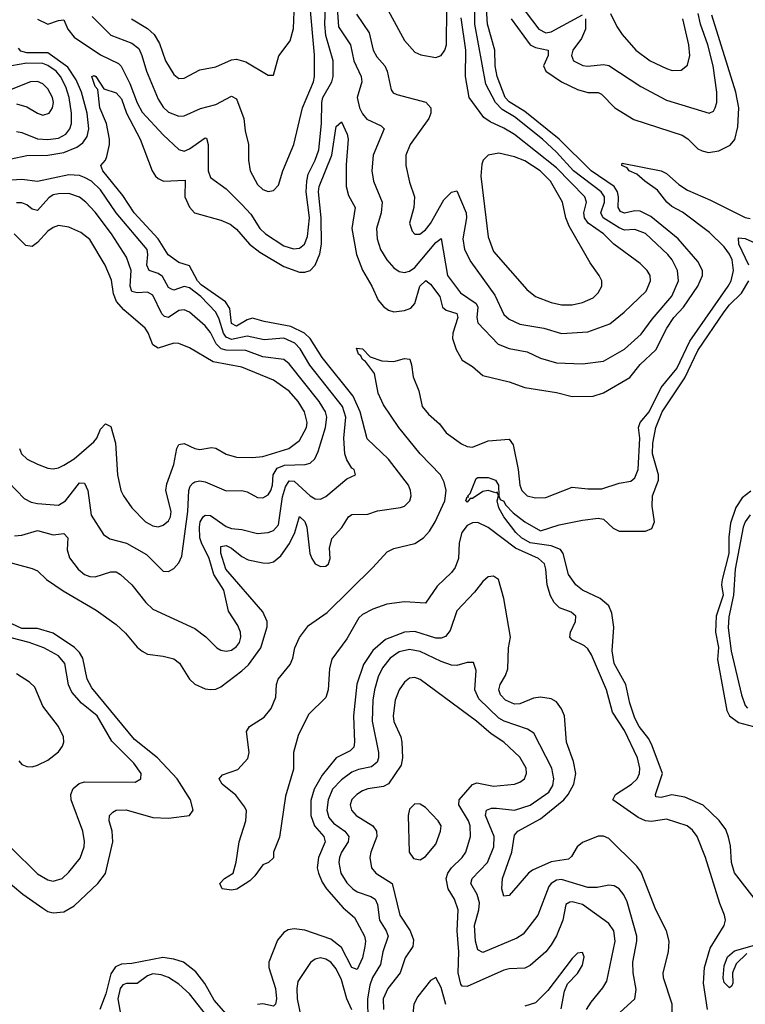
# Model space of a CAD drawing. Header units: inches. Extents: x 1552611 to 1694776, y 811966 to 917215.
# Tile 443 of 549: x 1645242 to 1648011, y 893989 to 897746. Entities that reach past the tile are written whole.
import ezdxf

# ---------------------------------------------------------------- set-up
doc = ezdxf.new("R2010")
doc.units = ezdxf.units.IN
doc.header["$MEASUREMENT"] = 0
doc.layers.add('B6849', color=7, linetype='Continuous')

msp = doc.modelspace()

# ---------------------------------------------------------------- linework, layer by layer
at = {"layer": 'B6849', "color": 5}
for points, elevation in [([(1646451.7, 897810), (1646459.2, 897719.2), (1646504.2, 897650), (1646517.3, 897590), (1646545.5, 897530), (1646547.2, 897510), (1646530.1, 897450), (1646539.4, 897410), (1646550, 897386.8), (1646566.9, 897366.9), (1646622, 897342), (1646633, 897330), (1646591.3, 897230), (1646585.3, 897170), (1646591.6, 897130), (1646625.1, 897050), (1646621.4, 897010), (1646603.7, 896950), (1646606.3, 896910), (1646619.4, 896870), (1646643.2, 896830), (1646670, 896799.2), (1646690, 896786.2), (1646710, 896782.1), (1646730, 896786.8), (1646750, 896800.3), (1646830, 896896.4), (1646850, 896912), (1646874.2, 896770), (1646923.8, 896703.8), (1646983.9, 896663.9), (1646990.4, 896650), (1646985.9, 896610), (1646990.1, 896590.1), (1647068.3, 896508.3), (1647110, 896492.2), (1647178.8, 896478.8), (1647230, 896455.4), (1647290, 896437), (1647390, 896433.7), (1647470, 896443.8), (1647550, 896488.8), (1647613.8, 896546.2), (1647655.7, 896604.3), (1647730, 896690.9), (1647756.4, 896750), (1647752.7, 896790), (1647731.6, 896830), (1647715.8, 896850), (1647630, 896930.4), (1647590, 896945.9), (1647550, 896943.8), (1647530, 896951.7), (1647469, 896990), (1647459.8, 897010), (1647474.2, 897050), (1647473.9, 897070), (1647460.7, 897090), (1647354.8, 897170), (1647290, 897240.7), (1647236.8, 897290), (1647130, 897375.8), (1647083.7, 897403.7), (1647058.3, 897430), (1647020.9, 897500.9), (1646978.9, 897730), (1646976.3, 897930)], 840), ([(1646561.4, 897941.4), (1646710, 897667.2), (1646750, 897622.8), (1646772.8, 897612.8), (1646830, 897602.3), (1646850.4, 897609.6), (1646864.8, 897630), (1646871.3, 897650), (1646872.5, 897790)], 880), ([(1645181, 895681), (1645290, 895652.2), (1645310, 895643.2), (1645345, 895610), (1645407.4, 895567.4), (1645533.9, 895493.9), (1645610, 895438.9), (1645645.5, 895405.5), (1645690, 895352.8), (1645710, 895337), (1645730, 895326), (1645790, 895318.4), (1645830, 895307.5), (1645851.3, 895291.3), (1645889.5, 895230), (1645910, 895210.9), (1645950, 895192.8), (1645970, 895190.1), (1645990, 895191.9), (1646010, 895200.5), (1646090, 895261.5), (1646114.7, 895285.3), (1646162.7, 895350), (1646186.7, 895430), (1646186.4, 895450), (1646170, 895487.3), (1646029.3, 895649.3), (1646009.2, 895710.8), (1646010, 895736.5), (1646030, 895740.3), (1646050.3, 895730.3), (1646090, 895697.7), (1646114, 895686), (1646170, 895674.6), (1646190, 895673.1), (1646210, 895677.8), (1646238.9, 895701.1), (1646272, 895748), (1646291.4, 895790), (1646310, 895850.2), (1646330, 895831.1), (1646337.5, 895810), (1646349.7, 895710), (1646357.1, 895690), (1646370.2, 895670), (1646390, 895659.8), (1646410, 895660.8), (1646421, 895670), (1646426.7, 895690), (1646423.9, 895730), (1646433.3, 895766.8), (1646471.1, 895808.9), (1646496.8, 895850), (1646510, 895858.3), (1646570, 895859.2), (1646607.9, 895872.1), (1646695.4, 895884.6), (1646710.6, 895890), (1646730.9, 895910), (1646736.1, 895930), (1646734, 895950), (1646725.5, 895970), (1646649, 896070), (1646567.4, 896147.4), (1646541.1, 896250), (1646515, 896310), (1646396.9, 896456.9), (1646350, 896530.6), (1646328.6, 896550), (1646276.2, 896576.3), (1646174.4, 896594.4), (1646130, 896607.1), (1646110, 896600.6), (1646070, 896577.2), (1646050, 896587.7), (1646044.3, 896644.3), (1646027.9, 896670), (1645934.4, 896734.4), (1645920.4, 896750), (1645890, 896807.8), (1645850, 896820.5), (1645809.3, 896849.3), (1645770.6, 896910), (1645678.8, 897010), (1645636, 897076), (1645559.6, 897170), (1645552, 897190), (1645570, 897210.3), (1645575.2, 897224.8), (1645585, 897270), (1645584.8, 897290), (1645573.2, 897350), (1645548.2, 897410), (1645539.9, 897479.9), (1645530, 897491.5), (1645518, 897530), (1645526.9, 897533.1), (1645533, 897530), (1645562.9, 897482.9), (1645610, 897467.3), (1645630, 897444.6), (1645649.8, 897389.8), (1645701.6, 897290), (1645747.3, 897170), (1645759.9, 897150), (1645770, 897140.1), (1645790.7, 897130.7), (1645873.9, 897133.9), (1645872.1, 897070), (1645890, 897031.6), (1645908.9, 897008.9), (1646010, 896981.1), (1646045.7, 896965.7), (1646070, 896947.2), (1646119.1, 896890), (1646158.9, 896858.9), (1646250, 896804.2), (1646310, 896783.5), (1646330, 896783.2), (1646351.1, 896790), (1646370.2, 896809.8), (1646387.1, 896852.9), (1646393.3, 896890), (1646392.8, 896990), (1646382.3, 897090), (1646384.7, 897110), (1646433.4, 897230), (1646450, 897338.4), (1646470, 897356.3), (1646491.1, 897310), (1646495.5, 897290), (1646487.7, 897192.3), (1646487.5, 897110), (1646496.2, 897076.2), (1646521.8, 897030), (1646509, 896950), (1646526.9, 896850), (1646550, 896790.2), (1646585.5, 896730), (1646610, 896675.8), (1646630, 896651.8), (1646650, 896638.3), (1646670, 896632.2), (1646710, 896637), (1646734.3, 896645.7), (1646750, 896663.1), (1646768.5, 896730), (1646791.6, 896751.6), (1646810, 896736.9), (1646845.5, 896690), (1646855.9, 896650), (1646870, 896637.5), (1646910, 896624.9), (1646914.2, 896610), (1646894.7, 896550), (1646893.9, 896530), (1646907.8, 896487.8), (1646930, 896447), (1646970, 896422.8), (1647008.9, 896388.9), (1647110, 896364.1), (1647170, 896343), (1647290, 896324.4), (1647350, 896308.1), (1647430, 896310.1), (1647470, 896322.5), (1647570, 896381), (1647609.5, 896430.5), (1647670, 896486.9), (1647711.6, 896570), (1647738.4, 896610), (1647774.6, 896650), (1647829.9, 896730), (1647847.8, 896770), (1647848, 896790), (1647830, 896823.2), (1647755.2, 896910), (1647650, 896995.6), (1647610, 897015.9), (1647590, 897016.5), (1647550, 897008.6), (1647534.8, 897014.8), (1647525.8, 897030), (1647527.1, 897070), (1647523.1, 897090), (1647510.3, 897110), (1647423.1, 897170), (1647300.7, 897290), (1647170, 897395.7), (1647110, 897432.9), (1647094, 897450), (1647064, 897530), (1647057, 897570), (1647054.6, 897630), (1647027, 897730), (1647019.8, 897850)], 820), ([(1645310, 897748.3), (1645350, 897729.4), (1645390, 897743.5), (1645410, 897745.4), (1645426, 897710), (1645450, 897679.9), (1645550, 897612.5), (1645619.6, 897579.6), (1645629.7, 897569.7), (1645662.7, 897502.7), (1645690, 897428.7), (1645710, 897394.1), (1645790, 897306.6), (1645850, 897251.1), (1645870, 897244.7), (1645890, 897253.5), (1645950, 897296), (1645954.6, 897294.6), (1645961.3, 897270), (1645961.3, 897170), (1645970, 897144), (1646030, 897101.7), (1646090, 897041.9), (1646124.5, 897004.5), (1646159, 896950), (1646180.1, 896930), (1646250, 896883.4), (1646287.3, 896872.7), (1646310, 896875.3), (1646329, 896890), (1646340.9, 896919.1), (1646348.3, 896990), (1646335.8, 897090), (1646337.3, 897130), (1646343.4, 897156.6), (1646370, 897210.2), (1646383.4, 897250), (1646393.8, 897350), (1646394.6, 897430), (1646399.2, 897450), (1646433.8, 897510), (1646438.1, 897530), (1646438.2, 897590), (1646410, 897685.7), (1646406, 897730), (1646410, 897833.4)], 840), ([(1645518.6, 897758.6), (1645590, 897687.8), (1645670, 897656.6), (1645696.3, 897636.3), (1645708.5, 897610), (1645725.7, 897550), (1645770, 897443.2), (1645790, 897412.2), (1645810, 897393.2), (1645850, 897377.9), (1645870, 897380.1), (1645932, 897408), (1645990, 897422.5), (1646050, 897454.4), (1646070, 897444.4), (1646097.2, 897370), (1646102.3, 897322.3), (1646115.5, 897270), (1646115.5, 897210), (1646121.9, 897170), (1646150, 897118), (1646170, 897098.8), (1646190, 897091.3), (1646210, 897094.3), (1646230, 897114.9), (1646245.7, 897170), (1646288, 897270), (1646320.9, 897410), (1646362.9, 897510), (1646366.6, 897530), (1646367.3, 897612.7), (1646349.4, 897810)], 860), ([(1645668.7, 897750), (1645730, 897712.7), (1645755.5, 897690), (1645776.1, 897656.1), (1645798.6, 897590), (1645830, 897537), (1645850, 897521.8), (1645870, 897523.5), (1645930, 897555.5), (1645990, 897566.4), (1646050, 897593.2), (1646070, 897595.9), (1646105.2, 897585.2), (1646190, 897534.4), (1646210, 897534.8), (1646231.3, 897608.7), (1646274.8, 897665.2), (1646287.5, 897712.5), (1646290.9, 897810)], 880), ([(1647150, 897805.1), (1647223.5, 897710), (1647250, 897696.8), (1647270, 897700.5), (1647390, 897765)], 840), ([(1646527.6, 897767.6), (1646576, 897696), (1646590.8, 897630), (1646604.7, 897604.7), (1646635, 897570), (1646644.7, 897550), (1646659.3, 897479.3), (1646667.4, 897467.4), (1646680.9, 897461), (1646791.7, 897431.6), (1646810.8, 897410), (1646810.8, 897390), (1646803.7, 897370), (1646731.7, 897270), (1646715.7, 897230), (1646715.5, 897190), (1646730, 897126), (1646748.6, 897070), (1646745.5, 897030), (1646730.2, 896970), (1646739.8, 896939.8), (1646750, 896928.3), (1646768.5, 896928.5), (1646790, 896944), (1646810, 896969.4), (1646861.2, 897058.8), (1646890, 897088.2), (1646910, 897092.9), (1646945.2, 897010), (1646946.8, 896990), (1646933.1, 896910), (1646939.6, 896870), (1646963.1, 896823.1), (1647055.4, 896695.4), (1647090, 896621.4), (1647110, 896603.5), (1647150, 896584.6), (1647241.6, 896570), (1647310, 896548.9), (1647410, 896555.1), (1647493.7, 896586.3), (1647549, 896630), (1647632.6, 896710), (1647649.8, 896750), (1647647.4, 896770), (1647636.2, 896790), (1647610, 896816.2), (1647509.6, 896889.6), (1647469.2, 896930), (1647411.7, 896970), (1647397.9, 896990), (1647394.7, 897010), (1647405, 897050), (1647398.4, 897070), (1647290, 897181), (1647130, 897307.9), (1647090, 897332.7), (1647037, 897357), (1647013.8, 897373.8), (1646957.7, 897450), (1646943.1, 897530), (1646944.6, 897630), (1646926.2, 897753.8)], 860), ([(1647118, 897750), (1647189.4, 897650), (1647210, 897639.9), (1647258.6, 897630), (1647259.2, 897610), (1647241.5, 897570), (1647250.1, 897550), (1647310, 897509.7), (1647370, 897479.7), (1647410, 897468.5), (1647450, 897468.5), (1647462.2, 897462.2), (1647512.8, 897410), (1647586.1, 897366.1), (1647770, 897306), (1647791.7, 897291.7), (1647830, 897254.1), (1647845.9, 897245.9), (1647870, 897239.8), (1647910, 897245.9), (1647952.9, 897267.1), (1647971.2, 897288.8), (1647982.5, 897337.5), (1647986.1, 897410), (1647975, 897470), (1647883.3, 897763.3)], 820), ([(1647401.5, 897750), (1647400.6, 897710), (1647385.5, 897674.5), (1647352.3, 897630), (1647347.3, 897610), (1647355.3, 897590), (1647391.5, 897571.5), (1647410, 897569.5), (1647470, 897576), (1647490, 897572), (1647611.8, 897491.8), (1647710, 897439.4), (1647873.2, 897390), (1647890, 897397.6), (1647896.2, 897410), (1647902.2, 897430), (1647902.5, 897470), (1647887.8, 897570), (1647868.5, 897650), (1647839.7, 897730), (1647831.3, 897770)], 840), ([(1647496.6, 897770), (1647520.8, 897720.8), (1647541.5, 897690), (1647593.7, 897630), (1647647.9, 897590), (1647710, 897559.8), (1647732.1, 897552.1), (1647766.6, 897553.4), (1647790, 897573.4), (1647798.7, 897610), (1647795.5, 897650), (1647772.4, 897750)], 860), ([(1645210, 897215), (1645270, 897228.1), (1645350.1, 897230.1), (1645410, 897239.8), (1645459.6, 897260.4), (1645483.4, 897276.6), (1645499.5, 897300.5), (1645505.9, 897330), (1645499.8, 897390), (1645478.3, 897470), (1645457, 897517), (1645425.7, 897565.7), (1645350, 897620.5), (1645270, 897619.6), (1645246.8, 897626.8), (1645237.8, 897637.8)], 840), ([(1645230, 897319.6), (1645250, 897316.5), (1645310, 897291.9), (1645350, 897288.8), (1645390, 897294.8), (1645418.5, 897310), (1645433.7, 897330), (1645439.4, 897350), (1645440.3, 897390), (1645430.5, 897450), (1645418, 897490), (1645398, 897530), (1645380.7, 897550), (1645350, 897571.9), (1645330, 897579.8), (1645270, 897581.1), (1645210.7, 897570.7)], 860), ([(1645230, 897425.4), (1645270, 897413.5), (1645310, 897389.5), (1645330, 897382.8), (1645354.6, 897390), (1645367.8, 897410), (1645370.7, 897430), (1645366.8, 897450), (1645350, 897482.2), (1645330, 897501.5), (1645310, 897510.5), (1645283, 897510), (1645210, 897480.3)], 880), ([(1647866.4, 893970), (1647851.1, 894070), (1647855, 894130), (1647876.4, 894203.6), (1647930.6, 894290), (1647934.9, 894310), (1647931.4, 894330), (1647913.6, 894373.6), (1647859.6, 894550), (1647827.2, 894630), (1647810, 894654.5), (1647789.7, 894670), (1647710, 894696.1), (1647653.1, 894686.9), (1647630, 894689.3), (1647602.7, 894702.7), (1647506, 894770), (1647515.6, 894790), (1647577, 894830), (1647598.2, 894850), (1647606.8, 894870), (1647608.1, 894890), (1647599.5, 894930), (1647550, 895033.7), (1647504, 895104), (1647481.5, 895190), (1647423.5, 895323.5), (1647410, 895345.8), (1647397.2, 895357.2), (1647350, 895380.3), (1647341.1, 895390), (1647344.4, 895410), (1647362.5, 895450), (1647363.7, 895470), (1647346.3, 895486.3), (1647302.1, 895502.1), (1647282, 895522), (1647268.1, 895548.1), (1647254.5, 895590), (1647249.9, 895650), (1647244.1, 895670), (1647221.9, 895690), (1647134.5, 895730), (1647030, 895809.4), (1646990, 895827.4), (1646970, 895826.2), (1646950, 895815.9), (1646928.7, 895790), (1646918.6, 895750), (1646916.1, 895690), (1646903.8, 895656.2), (1646890, 895637.1), (1646835.6, 895584.4), (1646790, 895519.9), (1646710, 895524.6), (1646643.5, 895516.5), (1646590, 895497.1), (1646550, 895476.2), (1646536.2, 895463.8), (1646490, 895383.6), (1646433.6, 895306.4), (1646424.6, 895270), (1646419, 895190), (1646410, 895159.8), (1646344.8, 895095.2), (1646304.6, 895015.4), (1646287.2, 894950), (1646286.8, 894886.8), (1646256.8, 894783.2), (1646232.9, 894627.1), (1646210.8, 894570), (1646210, 894548), (1646192, 894530), (1646170, 894522), (1646139.9, 894480.1), (1646119.7, 894460.3), (1646071.3, 894428.7), (1646050, 894424.4), (1646015.3, 894430), (1646005.2, 894450), (1646023.7, 894470), (1646056.3, 894490), (1646068.1, 894531.9), (1646080.2, 894610), (1646105.2, 894690), (1646107.4, 894727.4), (1646101.8, 894741.8), (1646067.5, 894787.5), (1646015.1, 894830), (1646003.7, 894850), (1646015.5, 894864.5), (1646074.2, 894885.8), (1646112.1, 894927.9), (1646117.2, 894950), (1646107.3, 895030), (1646118.4, 895050), (1646174.8, 895085.2), (1646202.2, 895117.8), (1646218.9, 895161.1), (1646222.1, 895210), (1646228, 895230), (1646274.1, 895285.9), (1646284.5, 895310), (1646292.3, 895350), (1646310, 895389), (1646344.7, 895435.3), (1646415.2, 895484.8), (1646590, 895655.9), (1646644.5, 895715.5), (1646670, 895728.9), (1646750, 895747.2), (1646783, 895770), (1646805.3, 895794.7), (1646827.6, 895830), (1646864.1, 895910), (1646869.1, 895950), (1646861.4, 895981.4), (1646847.4, 896010), (1646769.9, 896090), (1646689.5, 896190), (1646630, 896276.9), (1646610, 896321.8), (1646596, 896396), (1646562.2, 896442.2), (1646550, 896449.8), (1646543.8, 896463.8), (1646534.7, 896470), (1646527.1, 896492.9), (1646550, 896491), (1646580, 896460), (1646624.6, 896444.6), (1646670, 896441.9), (1646710, 896453.1), (1646730.6, 896450.6), (1646737.6, 896430), (1646743.2, 896383.2), (1646765, 896330), (1646778.3, 896270), (1646801.6, 896241.6), (1646844.3, 896204.3), (1646870.1, 896170), (1646927.5, 896127.5), (1646950, 896117.4), (1646970, 896115), (1647030, 896139.2), (1647110, 896145.9), (1647124.6, 896124.6), (1647144.8, 896030), (1647150.1, 895970), (1647158.2, 895950), (1647179, 895930), (1647210, 895921.9), (1647250, 895923.1), (1647350, 895963.2), (1647410, 895956.8), (1647463.1, 895956.9), (1647530, 895977.6), (1647574.3, 895985.7), (1647590, 895998), (1647602.7, 896030), (1647608.4, 896150), (1647603.1, 896190), (1647609.5, 896210), (1647644.7, 896250), (1647690, 896343.4), (1647750, 896415.6), (1647799.8, 896520.2), (1647945.2, 896730), (1647957, 896750), (1647966.2, 896790), (1647960.9, 896830), (1647951.2, 896851.2), (1647930, 896879.6), (1647874.5, 896934.5), (1647771.5, 897011.5), (1647730, 897033.9), (1647711.9, 897050), (1647676, 897096), (1647627.2, 897130), (1647597.5, 897157.5), (1647568.4, 897170), (1647560.7, 897180.7), (1647539.2, 897190), (1647540.6, 897199.4), (1647690, 897169.7), (1647710, 897159.7), (1647757.3, 897117.3), (1647790, 897095.8), (1647878, 897058), (1648010, 896992.3), (1648030, 896988.4)], 780), ([(1645222.4, 895777.6), (1645250, 895779.8), (1645310, 895797.1), (1645370, 895780.9), (1645410, 895786.2), (1645425.4, 895770), (1645423.3, 895723.3), (1645432.5, 895692.5), (1645465.4, 895650), (1645489.2, 895630), (1645510, 895621.9), (1645530, 895620.1), (1645590, 895640.2), (1645610, 895639), (1645627.2, 895630), (1645670, 895590.2), (1645723.1, 895523.1), (1645750, 895497.6), (1645910, 895423.2), (1645951.9, 895391.9), (1645994, 895350), (1646010, 895340.2), (1646030, 895336.6), (1646050, 895340.8), (1646070, 895354.2), (1646080.5, 895370), (1646086.2, 895390), (1646084.5, 895410), (1646075.1, 895435.1), (1646039.1, 895490), (1646020.5, 895570), (1645982.7, 895630), (1645964.6, 895690), (1645935.4, 895750), (1645929.4, 895770), (1645927.8, 895810), (1645931.2, 895830), (1645942.5, 895850), (1645950, 895856.3), (1645970, 895854.6), (1646030, 895812.4), (1646050, 895805.5), (1646090, 895801), (1646150, 895786.3), (1646190, 895790.1), (1646210, 895797.5), (1646230, 895819.5), (1646245.4, 895925.4), (1646256.5, 895963.5), (1646270, 895986.4), (1646290, 895985.2), (1646350, 895930.1), (1646370, 895918.4), (1646390, 895917.4), (1646410, 895927.3), (1646490, 895994.4), (1646524, 896010), (1646518, 896030), (1646510, 896034.7), (1646490, 896066.9), (1646482.5, 896090), (1646478.9, 896150), (1646487.2, 896230), (1646474.3, 896270), (1646348.7, 896428.7), (1646312.3, 896490), (1646292.2, 896512.2), (1646250, 896530.9), (1646175, 896525), (1646110, 896538.6), (1646050, 896526.8), (1646030, 896535), (1646020.3, 896550), (1646003.6, 896603.6), (1645990.6, 896630), (1645933.3, 896690), (1645890, 896723.1), (1645870, 896728.6), (1645830, 896714), (1645819.1, 896719.1), (1645810, 896725), (1645787.2, 896767.2), (1645770, 896778.4), (1645735.8, 896790), (1645727.9, 896810), (1645731.7, 896850), (1645728.5, 896870), (1645610.3, 897010), (1645550, 897097.6), (1645515.9, 897130), (1645490, 897144.9), (1645470, 897152.5), (1645430, 897154.8), (1645310, 897128.8), (1645250, 897136.5), (1645190, 897132.7)], 840), ([(1645170.9, 896010.9), (1645259.6, 895919.6), (1645285.4, 895905.4), (1645310, 895899.8), (1645390, 895894.6), (1645416.7, 895910), (1645470, 895978.7), (1645490, 895978.6), (1645501.9, 895950), (1645515.5, 895855.5), (1645561.8, 895781.8), (1645585.9, 895765.9), (1645650, 895749.1), (1645725.9, 895705.9), (1645790, 895641.7), (1645810, 895640.3), (1645830, 895652), (1645850, 895674), (1645861.2, 895698.8), (1645884, 895870), (1645887.2, 895950), (1645893, 895967), (1645902.3, 895977.7), (1645910, 895983.5), (1645930, 895986.5), (1645950, 895983.2), (1646030, 895948.6), (1646090, 895950.1), (1646110, 895944.4), (1646150, 895923), (1646170, 895921.9), (1646190, 895933), (1646199.9, 895950), (1646206.3, 895970), (1646209.9, 896010), (1646224.8, 896035.2), (1646252.8, 896047.2), (1646331.3, 896048.7), (1646350, 896054.4), (1646368.6, 896071.4), (1646381.2, 896098.8), (1646409.2, 896190), (1646414.1, 896230), (1646409.5, 896250), (1646384.6, 896290), (1646270, 896433), (1646250, 896449.4), (1646170, 896459.9), (1646104.6, 896484.6), (1646030, 896484.9), (1646010.7, 896490.7), (1645992, 896510), (1645970, 896552.7), (1645950, 896578.5), (1645890, 896629.9), (1645870, 896639.1), (1645850, 896637.3), (1645810, 896610.4), (1645794.3, 896614.3), (1645784.7, 896624.7), (1645750, 896694.9), (1645730, 896706.4), (1645690, 896704.2), (1645669.5, 896709.5), (1645663.9, 896730), (1645667.2, 896790), (1645650, 896839.8), (1645593, 896930), (1645530, 897012.4), (1645494.7, 897050), (1645470, 897068.7), (1645430, 897083.7), (1645390, 897082), (1645370, 897077.8), (1645352.8, 897067.2), (1645310, 897018.8), (1645290, 897023.4), (1645270, 897039.4), (1645250, 897047.5), (1645230, 897047.1)], 860), ([(1645241.3, 896110), (1645248.6, 896090), (1645270.1, 896070.1), (1645309.7, 896050.3), (1645350, 896035.5), (1645370, 896033.2), (1645390, 896036.3), (1645410, 896046.3), (1645450, 896071), (1645524.6, 896135.4), (1645536.4, 896150), (1645550, 896183.6), (1645570, 896204.1), (1645590, 896193.6), (1645607.9, 896130), (1645615.3, 896010), (1645628.6, 895950), (1645638.8, 895930), (1645670, 895883.6), (1645722.8, 895830), (1645750, 895814.6), (1645770, 895811.6), (1645790, 895818), (1645810, 895834.2), (1645818.1, 895850), (1645820.6, 895870), (1645799.9, 895950), (1645804.2, 895975.8), (1645830, 896048.7), (1645841.7, 896110), (1645850, 896124.9), (1645870, 896129.4), (1645910, 896110.8), (1645930, 896106.7), (1645974.3, 896114.3), (1645990, 896110.9), (1646030, 896088.8), (1646070, 896077.3), (1646130, 896075.5), (1646170, 896080.3), (1646269.6, 896110.4), (1646310, 896140.7), (1646336.8, 896190), (1646339.7, 896210), (1646328.6, 896250), (1646304.3, 896290), (1646270, 896329.3), (1646210.9, 896370.9), (1646090, 896421.2), (1645981, 896441), (1645890, 896494.9), (1645850, 896510.5), (1645830, 896512.2), (1645770, 896493.4), (1645750, 896505.3), (1645732.2, 896552.2), (1645720.6, 896570), (1645639.3, 896639.3), (1645611.1, 896671.1), (1645600.5, 896700.5), (1645592.9, 896752.9), (1645567.7, 896810), (1645510, 896907.4), (1645474.9, 896934.9), (1645430, 896955), (1645390, 896961.2), (1645370, 896953.7), (1645350, 896939.3), (1645310, 896895.8), (1645290, 896881.6), (1645265.4, 896885.4), (1645220.5, 896930)], 880), ([(1648024.8, 896810), (1647986.6, 896890), (1647985.6, 896914.4), (1648010, 896911.3), (1648058.8, 896890)], 760), ([(1648075.6, 894355.6), (1647970, 894491.5), (1647957.9, 894530), (1647954.2, 894594.2), (1647947.4, 894627.4), (1647936.4, 894656.4), (1647911.2, 894691.2), (1647849.9, 894749.9), (1647779.6, 894779.6), (1647730, 894788.6), (1647690, 894778.2), (1647670, 894781.2), (1647668.2, 894790), (1647694.8, 894870), (1647656.1, 894976.1), (1647642.5, 895002.5), (1647605.8, 895050), (1647590, 895081.1), (1647570, 895138), (1647555.4, 895210), (1647510.3, 895290), (1647502.4, 895337.6), (1647508.8, 895428.8), (1647501.8, 895481.8), (1647490.7, 895510), (1647457.6, 895537.6), (1647389.8, 895570), (1647364.8, 895590), (1647336.8, 895630), (1647316.3, 895710), (1647305.3, 895725.3), (1647270, 895739.4), (1647190, 895749.7), (1647157, 895770), (1647135.9, 895790), (1647089.9, 895850), (1647070, 895884.2), (1647063.8, 895910), (1647069.6, 895930), (1647064, 895944), (1647058.7, 895941.3), (1647030, 895949.8), (1647010, 895946.2), (1646970, 895919.7), (1646960.9, 895919.1), (1646950, 895905.4), (1646945.1, 895910), (1646950, 895926), (1646955.3, 895924.7), (1646952, 895930), (1646961, 895939), (1646983.7, 895996.3), (1646990, 896000.2), (1647030, 895999), (1647057.3, 895990), (1647068.9, 895970), (1647070.1, 895930.1), (1647076, 895916), (1647090, 895908.7), (1647095.5, 895895.5), (1647125.1, 895865.1), (1647170, 895830.2), (1647230, 895796), (1647300.9, 895819.1), (1647390, 895837.2), (1647450, 895843.8), (1647470, 895840.7), (1647506.2, 895806.2), (1647530, 895794.5), (1647630, 895794.6), (1647654.7, 895805.3), (1647664.7, 895830), (1647655.1, 895890), (1647656.9, 895930), (1647679.3, 895990), (1647679.4, 896010), (1647657.4, 896090), (1647658.2, 896130), (1647669, 896190), (1647694.3, 896250), (1647780.1, 896379.9), (1647830, 896484.4), (1647930, 896632.2), (1647950, 896658.1), (1647996.5, 896703.5), (1648024.4, 896750)], 760), ([(1648032.6, 895947.4), (1647998.5, 895921.5), (1647975, 895885), (1647954.4, 895825.6), (1647948, 895772), (1647947.8, 895710), (1647922.1, 895610), (1647919.9, 895590), (1647926.4, 895550), (1647899.9, 895470), (1647897.3, 895410), (1647908.6, 895351.4), (1647904.5, 895304.5), (1647940.1, 895110), (1647950.6, 895090.6), (1647985.1, 895065.1), (1648041.7, 895050)], 760), ([(1648030, 895856.7), (1648010.9, 895830), (1648003.3, 895810), (1647972.5, 895650), (1647966.5, 895550), (1647947.5, 895467.5), (1647945.7, 895425.7), (1647956.4, 895336.4), (1647996.7, 895170), (1648010, 895130.2), (1648018.8, 895118.8)], 780), ([(1647731.5, 893948.5), (1647731.9, 893990), (1647698.3, 894090), (1647697.2, 894110), (1647718.4, 894190), (1647720.6, 894230), (1647710.3, 894270.3), (1647669.9, 894350), (1647614, 894494), (1647596.8, 894516.8), (1647490, 894622.2), (1647470, 894631.4), (1647450, 894630.4), (1647390, 894606.4), (1647368.8, 894590), (1647347.1, 894552.9), (1647336.5, 894543.5), (1647270, 894532.6), (1647198.7, 894501.3), (1647183.8, 894490), (1647110, 894404.4), (1647090, 894401.6), (1647082.4, 894430), (1647084, 894470), (1647120.1, 894570), (1647130, 894634.4), (1647143.5, 894650), (1647230, 894696.9), (1647318.8, 894770), (1647335, 894790), (1647356.2, 894830), (1647364.1, 894870), (1647355.6, 894915.6), (1647328.2, 894990), (1647321.1, 895090), (1647310, 895117.2), (1647290, 895143.5), (1647270, 895155.2), (1647230, 895161.8), (1647202.3, 895157.7), (1647150, 895136.3), (1647130, 895134.9), (1647095.5, 895150), (1647077.2, 895170), (1647070.5, 895190), (1647075.6, 895210), (1647095.5, 895244.5), (1647104.2, 895270), (1647107.5, 895350), (1647114.6, 895390), (1647090, 895538), (1647069.7, 895610), (1647050, 895623.1), (1647030, 895620.3), (1647010, 895603.1), (1646978.1, 895561.9), (1646910, 895491.2), (1646884.5, 895415.5), (1646866.7, 895393.3), (1646850, 895386), (1646830, 895387), (1646750, 895411.4), (1646710, 895409.3), (1646638.5, 895381.5), (1646590, 895339.2), (1646553.9, 895286.1), (1646529.2, 895210.8), (1646515.3, 895090), (1646519.7, 894990), (1646516.9, 894970), (1646503.7, 894956.3), (1646449.7, 894930.3), (1646396, 894864), (1646365.3, 894810), (1646352.9, 894767.1), (1646353.3, 894710), (1646367.2, 894670), (1646402.3, 894630), (1646408.2, 894610), (1646381.9, 894550), (1646377.6, 894510), (1646381.7, 894490), (1646395.9, 894455.9), (1646413.4, 894430), (1646476.9, 894356.9), (1646520.1, 894320.1), (1646558, 894250), (1646562.1, 894230), (1646559.7, 894210), (1646550, 894167.2), (1646530, 894122.4), (1646510, 894129.8), (1646470, 894206.3), (1646430, 894237.4), (1646330, 894272.6), (1646290, 894276.9), (1646266.9, 894273.1), (1646250, 894262.9), (1646226.3, 894233.7), (1646192.7, 894150), (1646192.7, 894130), (1646217.9, 894050), (1646222, 894010), (1646218.4, 893990), (1646210, 893982.6), (1646170, 893990.7), (1646150, 893989)], 820), ([(1645175.3, 894475.3), (1645254.2, 894410), (1645330, 894356.5), (1645350, 894343.6), (1645370, 894338.1), (1645410, 894341.7), (1645450, 894364.8), (1645539.9, 894450), (1645570, 894488.4), (1645597.1, 894610), (1645594.6, 894650), (1645583.2, 894690), (1645585.3, 894710), (1645597.5, 894722.5), (1645610, 894730.1), (1645648.5, 894731.5), (1645750, 894702.8), (1645810, 894700.2), (1645889.8, 894710.2), (1645904.2, 894730), (1645894.2, 894770), (1645842.8, 894850), (1645767.7, 894930), (1645679.8, 894999.8), (1645517.1, 895197.1), (1645500.1, 895230), (1645483.5, 895310), (1645470, 895332.3), (1645451, 895351), (1645370, 895406), (1645310, 895423.1), (1645250, 895423.6), (1645192.9, 895450)], 820), ([(1645210, 894586.6), (1645310, 894487.9), (1645350, 894465), (1645370, 894459.8), (1645404.7, 894470), (1645430, 894493.4), (1645472.7, 894547.3), (1645487.8, 894590), (1645489.2, 894610.8), (1645483, 894650), (1645438.5, 894770), (1645437.4, 894790), (1645446.8, 894813.2), (1645468.6, 894831.4), (1645490, 894838.8), (1645683.2, 894836.8), (1645704, 894850), (1645705.8, 894870), (1645677.3, 894910), (1645593.6, 894993.6), (1645538.2, 895090), (1645477.9, 895137.9), (1645440.8, 895180.8), (1645428.8, 895208.8), (1645413.8, 895290), (1645390, 895318.6), (1645334, 895350), (1645278, 895370), (1645210, 895387.2)], 840), ([(1647490, 893920.6), (1647589.3, 894010.7), (1647594.3, 894045.7), (1647582.5, 894110), (1647581.5, 894150), (1647597.2, 894230), (1647597.1, 894250), (1647559.8, 894379.8), (1647547.5, 894407.5), (1647529.4, 894429.4), (1647510, 894440.9), (1647490, 894444.4), (1647445.5, 894434.5), (1647410, 894435.3), (1647310, 894465.4), (1647290, 894463), (1647270, 894450.4), (1647261.5, 894438.5), (1647218.7, 894330), (1647163.3, 894256.7), (1647138.7, 894241.3), (1647010, 894186.5), (1646990, 894197.7), (1646981.5, 894230), (1646977.3, 894290), (1646994, 894350), (1646996.4, 894376.4), (1646987.8, 894407.8), (1646964.2, 894450), (1646968.7, 894470), (1647027.1, 894530), (1647052, 894590), (1647052.5, 894630), (1647019.9, 894710), (1647022.9, 894730), (1647042.7, 894737.3), (1647061.8, 894738.2), (1647130, 894730.5), (1647190, 894749.3), (1647260.9, 894799.1), (1647276, 894824), (1647280.9, 894850), (1647272.5, 894890), (1647204, 895024), (1647179.8, 895039.8), (1647090.2, 895070.2), (1647070, 895081.4), (1646994.5, 895154.5), (1646978.5, 895190), (1646983.5, 895263.5), (1646973.9, 895293.9), (1646950, 895294), (1646910, 895281.6), (1646890, 895283.4), (1646850, 895296.9), (1646770, 895335.5), (1646730, 895342.9), (1646690, 895334), (1646655.8, 895310), (1646627.1, 895272.9), (1646610, 895238.8), (1646595.5, 895190), (1646589.5, 895150.5), (1646587.6, 895070), (1646610.8, 894950.8), (1646611.4, 894930), (1646606.3, 894913.7), (1646585, 894895), (1646535.1, 894884.9), (1646510, 894874.9), (1646470, 894846.4), (1646436.2, 894810), (1646419.7, 894770), (1646413.5, 894730), (1646422, 894702), (1646440, 894680), (1646482.6, 894650), (1646498.1, 894630), (1646495.9, 894610), (1646469.6, 894570), (1646462.4, 894550), (1646460.4, 894530), (1646467.5, 894490), (1646490, 894452.6), (1646513.4, 894430), (1646530, 894418.8), (1646581.4, 894401.4), (1646598.4, 894390), (1646608, 894370), (1646614.9, 894310), (1646641, 894270), (1646648, 894250), (1646628.1, 894190), (1646619.2, 894140.8), (1646588.2, 894091.8), (1646577.6, 894062.4), (1646569.8, 894010), (1646571.2, 893928.8)], 840), ([(1645238.5, 894918.5), (1645250, 894904.6), (1645270, 894896.5), (1645290, 894896.1), (1645310, 894901.8), (1645350, 894920.7), (1645390, 894952.8), (1645406, 894974), (1645410.8, 894990), (1645409, 895010), (1645390.7, 895050), (1645330, 895127.4), (1645299.8, 895199.8), (1645279.2, 895219.2), (1645230, 895249.8)], 860), ([(1647405, 893970), (1647422.3, 893997.7), (1647467.7, 894052.3), (1647482.1, 894077.9), (1647514.2, 894230), (1647509.4, 894269.4), (1647490, 894297.3), (1647390, 894369.8), (1647350, 894380.8), (1647340.9, 894379.1), (1647325.6, 894370), (1647314.5, 894310), (1647290, 894250.8), (1647270, 894215.9), (1647249.4, 894190), (1647190, 894137.3), (1647170, 894127.4), (1647110, 894125), (1647090, 894120.2), (1646950, 894057.7), (1646930, 894058.9), (1646925.8, 894065.8), (1646915.4, 894110), (1646917.2, 894190), (1646911.3, 894270), (1646915.1, 894350), (1646901.2, 894390), (1646877.3, 894430), (1646869.9, 894469.9), (1646876.4, 894490), (1646889.9, 894510), (1646930.2, 894549.8), (1646944.3, 894570), (1646962.9, 894630), (1646961.1, 894670), (1646955.3, 894690), (1646917.8, 894750), (1646918.5, 894770), (1646970, 894828.2), (1646986, 894834), (1647050, 894822), (1647130, 894828.9), (1647150, 894836.5), (1647168.5, 894850), (1647176, 894870), (1647174.7, 894890), (1647150, 894933), (1647089, 894990), (1647041.6, 895021.6), (1646984.7, 895070), (1646770, 895229), (1646750, 895236.5), (1646730, 895234.4), (1646710, 895219.2), (1646690.6, 895189.4), (1646675.4, 895150), (1646667.2, 895090), (1646670, 895068.8), (1646696.4, 895010), (1646700.8, 894990), (1646702.3, 894930), (1646697.6, 894902.4), (1646648.8, 894831.2), (1646630, 894820.6), (1646570, 894812), (1646550, 894803.9), (1646528.6, 894790), (1646510, 894770.7), (1646503, 894750), (1646508.1, 894730), (1646525.9, 894710), (1646589.4, 894670), (1646603.4, 894650), (1646604.6, 894630), (1646581.4, 894570), (1646577.9, 894550), (1646584.8, 894510), (1646600.9, 894490), (1646663.4, 894450), (1646693, 894330), (1646732.6, 894270), (1646744.9, 894235.1), (1646742.2, 894210), (1646713.6, 894166.4), (1646694.2, 894110), (1646647.3, 894050), (1646629, 894010), (1646630.5, 893970)], 860), ([(1647308.1, 893971.9), (1647320.5, 894039.5), (1647332.7, 894067.3), (1647370, 894106.5), (1647390, 894139.3), (1647395.5, 894170), (1647390, 894186.6), (1647370, 894185.1), (1647350, 894164.4), (1647257.8, 894042.2), (1647210, 893994.8), (1647170, 893982.4)], 880), ([(1648016.5, 894183.5), (1647976.2, 894143.8), (1647961.7, 894110), (1647963.1, 894070), (1647959.9, 894060.1), (1647950, 894052), (1647930, 894073.2), (1647926.3, 894090), (1647930, 894136), (1647943.1, 894170), (1647970, 894193.1), (1648045.5, 894214.5)], 760), ([(1646030, 893952.9), (1645984.7, 894004.7), (1645948.3, 894068.3), (1645913.9, 894113.9), (1645867.1, 894150), (1645830, 894161.9), (1645788, 894168), (1645670, 894144.9), (1645630, 894142.1), (1645607.9, 894132.1), (1645590, 894106.3), (1645570.4, 894029.6), (1645547.9, 893970)], 820), ([(1646510, 893968.4), (1646490.2, 894010), (1646470, 894082.2), (1646450, 894125.4), (1646430, 894149.9), (1646410, 894161.6), (1646390, 894166.4), (1646370, 894162), (1646351.3, 894148.7), (1646303.6, 894076.4), (1646299.1, 894050), (1646300.9, 894010), (1646317.6, 893930)], 840), ([(1645970, 893927.7), (1645890, 894029.9), (1645850, 894065.7), (1645810, 894091.4), (1645782.1, 894102.1), (1645750, 894105.6), (1645730, 894098.6), (1645690, 894069.4), (1645650, 894069.3), (1645636.2, 894063.8), (1645625.2, 894050), (1645617.1, 894010), (1645635, 893910)], 840), ([(1646868.4, 893988.4), (1646850, 894053.6), (1646830, 894091.6), (1646810, 894079.7), (1646761.3, 894018.7), (1646746.3, 893990), (1646739.4, 893930)], 880)]:
    msp.add_lwpolyline(points, dxfattribs=dict(at, elevation=elevation))
at = {"layer": 'B6849', "color": 5, "elevation": 880}
for points in [[(1647070, 897236.8), (1647030, 897229.8), (1647011.3, 897210), (1647005.1, 897194.9), (1647002.3, 897150), (1647030, 896917.3), (1647050, 896862), (1647177, 896717), (1647210, 896690.1), (1647270, 896666.9), (1647310, 896658.9), (1647350, 896657.9), (1647390, 896666.8), (1647430, 896685.4), (1647450, 896704.7), (1647463.1, 896730), (1647463.1, 896750), (1647453.8, 896770), (1647418.4, 896818.4), (1647339.2, 896959.2), (1647325.8, 896990), (1647313.7, 897050), (1647267.6, 897130), (1647228.4, 897170), (1647170, 897208), (1647130, 897222.8)], [(1646750, 894754), (1646730, 894734), (1646724.8, 894710), (1646727.8, 894570), (1646745.2, 894545.2), (1646770, 894540.3), (1646790, 894554), (1646830, 894600.3), (1646848.2, 894650), (1646849.8, 894670), (1646838.9, 894690), (1646790, 894740.5), (1646770, 894752.8)]]:
    msp.add_lwpolyline(points, close=True, dxfattribs=at)

doc.saveas('drawing.dxf')
